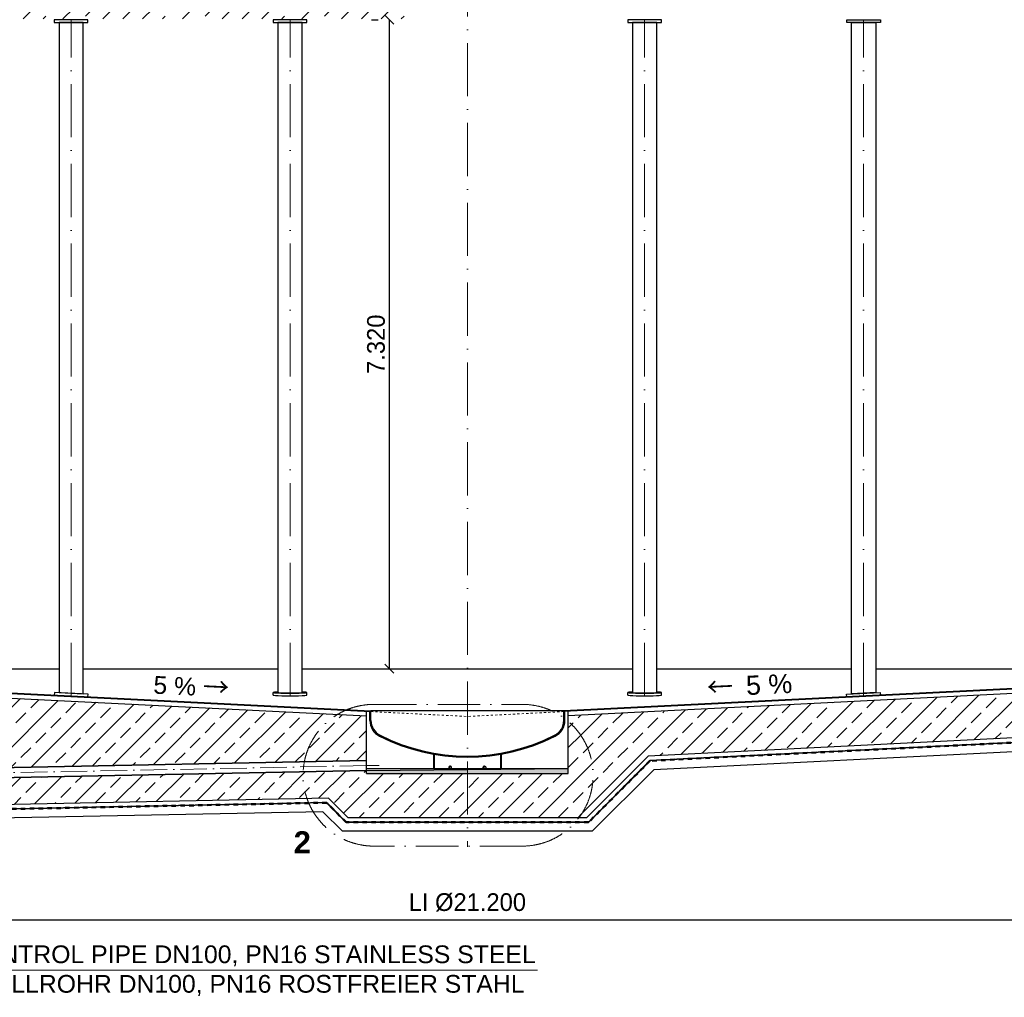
# Model space of a CAD drawing. Header units: millimetres. Extents: x -57642 to 5082813, y -177084 to 58112.
# Tile 344 of 656: x 35738 to 46846, y -49544 to -38518. Entities that reach past the tile are written whole.
import ezdxf

# ---------------------------------------------------------------- set-up
doc = ezdxf.new("R2010")
doc.units = ezdxf.units.MM
doc.linetypes.add('ACAD_ISO10W100', pattern=[18, 12, -3, 0, -3])
doc.linetypes.add('JIS_02_1.0', pattern=[2, 1, -1])
doc.layers.add('Bemaßung', color=7, linetype='Continuous', lineweight=9)
doc.layers.add('Beschriftung', color=7, linetype='Continuous', lineweight=9)
doc.styles.add('LBB3.5M1000', font='isocp.shx', dxfattribs={"height": 3.5})
doc.dimstyles.new('DIN', dxfattribs={"dimtxt": 2.5, "dimasz": 2.5, "dimexe": 1.25, "dimexo": 0.625, "dimtad": 1, "dimtih": 1, "dimdec": 4, "dimdsep": 46, "dimlunit": 6, "dimtxsty": 'Standard', "dimcen": 2.5, "dimadec": 0, "dimazin": 0, "dimtfac": 1, "dimtdec": 4, "dimtmove": 0, "dimatfit": 3, "dimfxl": 0, "dimtvp": 1, "dimtolj": 1, "dimtzin": 0, "dimarcsym": 0})
pattern_1 = [(45, (-1.36, -74287.17), (-224.5064, 224.5064), []), (45, (223.15, -74287.17), (-224.5064, 224.5064), [158.75, -79.375])]

# ---------------------------------------------------------------- blocks, each defined once
blk = doc.blocks.new('_Oblique')
at = {"color": 0, "linetype": 'ByBlock', "lineweight": -2}
blk.add_line((-0.5, -0.5), (0.5, 0.5), dxfattribs=at)
blk = doc.blocks.new('*D486')
at = {"layer": 'Bemaßung', "color": 0, "lineweight": -2, "transparency": 16777216}
for p, q in [((30188, -46538), (30188, -48799)), ((51388, -46538), (51388, -48799)), ((51388, -48674), (30188, -48674))]:
    blk.add_line(p, q, dxfattribs=at)
at = {"layer": 'DEFPOINTS', "color": 0, "transparency": 16777216}
for p in [(30188, -45838), (51388, -45838), (30188, -48674)]:
    blk.add_point(p, dxfattribs=at)
at = {"layer": 'Bemaßung', "color": 0, "lineweight": -2, "transparency": 16777216, "xscale": 200, "yscale": 200, "zscale": 200, "rotation": 180}
blk.add_blockref('_Oblique', (30188, -48674), dxfattribs=at)
at = {"layer": 'Bemaßung', "color": 0, "lineweight": -2, "transparency": 16777216, "xscale": 200, "yscale": 200, "zscale": 200}
blk.add_blockref('_Oblique', (51388, -48674), dxfattribs=at)
at = {"layer": 'Bemaßung', "color": 0, "transparency": 16777216, "insert": (40788, -48474), "char_height": 200, "attachment_point": 5}
blk.add_mtext('\\A1;LI %%c21.200', dxfattribs=at)
blk = doc.blocks.new('*D731')
at = {"layer": 'Bemaßung', "color": 0, "lineweight": -2, "transparency": 16777216}
for p, q in [((39708, -38518), (39783, -38518)), ((39908, -45838), (39908, -38518)), ((39708, -45838), (39783, -45838))]:
    blk.add_line(p, q, dxfattribs=at)
at = {"layer": 'DEFPOINTS', "color": 0, "transparency": 16777216}
for p in [(39908, -38518), (39908, -38518), (39908, -45838)]:
    blk.add_point(p, dxfattribs=at)
at = {"layer": 'Bemaßung', "color": 0, "lineweight": -2, "transparency": 16777216, "xscale": 100, "yscale": 100, "zscale": 100}
for p, rotation in [((39908, -38518), 90), ((39908, -45838), 270)]:
    blk.add_blockref('_Oblique', p, dxfattribs=dict(at, rotation=rotation))
at = {"layer": 'Bemaßung', "color": 0, "transparency": 16777216, "insert": (39758, -42178), "char_height": 200, "attachment_point": 5, "rotation": 90}
blk.add_mtext('\\A1;7.320', dxfattribs=at)

msp = doc.modelspace()

# ---------------------------------------------------------------- hatches: boundary and pattern name
at = {"lineweight": 13}
h = msp.add_hatch(dxfattribs=at)
h.set_pattern_fill('ANSI33', color=256, scale=50, style=0)
h.set_pattern_definition(pattern_1)
edge = h.paths.add_edge_path()
edge.add_arc((30155.07115, -38544.00387), 3, -90, 0.000021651, ccw=False)
edge.add_line((30155.07115, -38547.00387), (30152.07115, -38547.00387))
edge.add_line((30152.07115, -38547.00387), (30152.07115, -38507.00387))
edge.add_line((30152.07115, -38507.00387), (30212.07115, -38507.00387))
edge.add_line((30212.07115, -38507.00387), (40082.08548, -38509.80176))
edge.add_line((40082.08548, -38509.80176), (40082.08548, -38503.00387))
edge.add_line((40082.08548, -38503.00387), (40182.08548, -38503.00387))
edge.add_line((40182.08548, -38503.00387), (40182.08548, -38288.00387))
edge.add_line((40182.08548, -38288.00387), (40082.08548, -38288.00387))
edge.add_line((40082.08548, -38288.00387), (40082.08548, -38278.00387))
edge.add_line((40082.08548, -38278.00387), (40182.08548, -38278.00387))
edge.add_line((40182.08548, -38278.00387), (40182.08548, -38053.00387))
edge.add_line((40182.08548, -38053.00387), (38888.08548, -38053.00387))
edge.add_line((38888.08548, -38053.00387), (38888.08548, -37953.00387))
edge.add_line((38888.08548, -37953.00387), (38688.08548, -37953.00387))
edge.add_line((38688.08548, -37953.00387), (38688.08548, -38053.00387))
edge.add_line((38688.08548, -38053.00387), (29863.08364, -38168.00387))
edge.add_line((29863.08364, -38168.00387), (29863.08364, -38518.00387))
edge.add_line((29863.08364, -38518.00387), (29863.08439, -40761.46166))
edge.add_line((29863.08439, -40761.46166), (30052.73111, -40761.46166))
edge.add_arc((30063.08364, -40761.46166), 10.35253, 0, 180, ccw=False)
edge.add_line((30073.43617, -40761.46166), (30163.08449, -40761.46166))
edge.add_line((30163.08449, -40761.46166), (30158.07115, -38544.00387))
h.paths.add_polyline_path([(30053.08364, -38513.00387), (29973.08364, -38513.00387), (29973.08364, -38497.00387), (29933.08364, -38497.00387), (29933.08364, -38495.00387), (30093.08364, -38495.00387), (30093.08364, -38497.00387), (30053.08364, -38497.00387)], flags=16)
h.paths.add_polyline_path([(30063.08364, -40689.96762), (30063.08364, -40686.44771), (30058.08364, -40686.44771), (30038.08364, -40689.96762)], flags=16)
edge = h.paths.add_edge_path(flags=16)
edge.add_arc((38788.08548, -37978.17681), 5, 0, 360)
edge = h.paths.add_edge_path(flags=16)
edge.add_arc((38788.08548, -38028.17681), 5, 0, 360)
edge = h.paths.add_edge_path()
edge.add_line((30163.08449, -40761.46166), (30073.43617, -40761.46166))
edge.add_arc((30063.08364, -40761.46166), 10.35253, -180, 0, ccw=False)
edge.add_line((30052.73111, -40761.46166), (29863.08439, -40761.46166))
edge.add_line((29863.08439, -40761.46166), (29863.08612, -45943.32641))
edge.add_line((29863.08612, -45943.32641), (29987.73327, -45943.32637))
edge.add_arc((29998.0858, -45943.32637), 10.35253, 0.000019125, 180.000019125, ccw=False)
edge.add_line((30008.43833, -45943.32637), (30133.08548, -45943.32632))
edge.add_line((30133.08548, -45943.32632), (30133.08548, -45893.32632))
edge.add_line((30133.08548, -45893.32632), (30133.08548, -45843.26386))
edge.add_line((30133.08548, -45843.26386), (30133.08548, -45835.25387))
edge.add_line((30133.08548, -45835.25387), (30144.08548, -45765.80387))
edge.add_line((30144.08548, -45765.80387), (30163.08637, -45746.80298))
edge.add_line((30163.08637, -45746.80298), (30163.08449, -40761.46166))
h.paths.add_polyline_path([(30058.08364, -40850.55522), (30063.08364, -40850.55522), (30063.08364, -40847.03532), (30058.08364, -40847.03532)], flags=16)
h.paths.add_polyline_path([(29998.0858, -45871.83233), (29998.0858, -45868.31242), (29993.0858, -45868.31242), (29973.0858, -45871.83233)], flags=16)
h = msp.add_hatch(dxfattribs=at)
h.set_pattern_fill('ANSI33', color=256, scale=50, style=0)
h.set_pattern_definition(pattern_1)
h.paths.add_polyline_path([(39650.08548, -46873.68101), (29573.08364, -47075.22101), (29573.08364, -45943.32632), (30128.08642, -45943.20135), (30128.08642, -45893.07637), (39650.08548, -46369.17632)])
h.paths.add_polyline_path([(40788.08548, -47018.00387), (40788.08548, -47518.00387), (39442.9787, -47518.00387), (39221.60824, -47296.63341), (29823.08364, -47484.60387), (29823.08364, -47338.00387), (29573.08364, -47338.00387), (29573.08364, -47189.54387), (39650.08548, -46988.00387), (39650.08548, -47018.00387)])
h = msp.add_hatch(dxfattribs=at)
h.set_pattern_fill('ANSI33', color=256, scale=50, style=0)
h.set_pattern_definition(pattern_1)
edge = h.paths.add_edge_path()
edge.add_line((51713.08452, -45943.32643), (51575.813, -45943.32637))
edge.add_arc((51565.46046, -45943.32637), 10.35253, 179.999978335, 359.999978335, ccw=False)
edge.add_line((51555.10793, -45943.32637), (51448.08454, -45943.32633))
edge.add_line((51448.08454, -45943.32633), (51448.08454, -45893.07637))
edge.add_line((51448.08454, -45893.07637), (41926.08548, -46369.17632))
edge.add_line((41926.08548, -46369.17632), (41926.08548, -46431.69042))
edge.add_arc((41407.15794, -47039.46092), 799.1688, -36.78406201, 49.508586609, ccw=False)
edge.add_line((42047.21061, -47518.00387), (42133.19226, -47518.00387))
edge.add_line((42133.19226, -47518.00387), (42826.4115, -46824.78463))
edge.add_line((42826.4115, -46824.78463), (51713.08435, -46380.45099))
edge.add_line((51713.08435, -46380.45099), (51713.08452, -45943.32643))
h.paths.add_polyline_path([(51565.46046, -46014.82041), (51565.46046, -46018.34032), (51570.46046, -46018.34032), (51590.46046, -46014.82041)], flags=16)
h = msp.add_hatch(dxfattribs=at)
h.set_pattern_fill('ANSI33', color=256, scale=50, style=0)
h.set_pattern_definition(pattern_1)
h.paths.add_polyline_path([(41926.08548, -46431.69042), (41926.08548, -47018.00387), (40788.08548, -47018.00387), (40788.08548, -47518.00387), (42047.21061, -47518.00387, 0.3953862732)])
h = msp.add_hatch(color=256)
h.dxf.hatch_style = 1
h.paths.add_polyline_path([(40604.26785, -46940.91843), (40604.64155, -46940.46622, 0.6301564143), (40580.08538, -46951.84646), (40580.08538, -46968.00387), (40587.08033, -46951.81866, -0.3080631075)])
h = msp.add_hatch(color=256)
h.dxf.hatch_style = 1
h.paths.add_polyline_path([(40990.26785, -46940.91843), (40990.64155, -46940.46622, 0.6301564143), (40966.08538, -46951.84646), (40966.08538, -46968.00387), (40973.08033, -46951.81866, -0.3080631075)])
at = {"layer": 'Bemaßung', "lineweight": 9}
h = msp.add_hatch(dxfattribs=at)
h.set_pattern_fill('ANSI36', color=256, scale=3)
h.set_pattern_definition([(45, (40788.0855, -46993.004), (5.051394, 18.52178), [23.8125, -4.7625, 0, -4.7625])])
h.paths.add_polyline_path([(39650.08548, -47018.00387), (39650.08548, -46988.00387), (41926.08548, -46968.00387), (41926.08548, -47018.00387)])

# ---------------------------------------------------------------- linework, layer by layer
at = {"linetype": 'ACAD_ISO10W100', "lineweight": 18, "ltscale": 50}
for p, q in [((40788.08548, -36081.79114), (40788.08548, -47846.41417)), ((36318.08548, -46144.50387), (36318.08548, -38518.00387)), ((38788.08548, -46144.50387), (38788.08548, -38518.00387)), ((42788.08548, -46144.50387), (42788.08548, -38518.00387)), ((45258.08548, -46144.50387), (45258.08548, -38518.00387))]:
    msp.add_line(p, q, dxfattribs=at)
for p, q in [((30133.08548, -45835.25387), (39700.08548, -46313.60387)), ((30133.08548, -45843.26386), (39700.08548, -46321.61386)), ((34457.42875, -45838.00387), (36181.58548, -45838.00387)), ((36454.58548, -45838.00387), (38651.58548, -45838.00387)), ((38924.58548, -45838.00387), (42651.58548, -45838.00387)), ((51443.08548, -45835.25387), (41876.08548, -46313.60387)), ((51443.08548, -45843.26386), (41876.08548, -46321.61386)), ((42924.58548, -45838.00387), (45121.58548, -45838.00387)), ((45394.58548, -45838.00387), (47118.74221, -45838.00387)), ((30133.08548, -45893.32632), (39650.08548, -46369.17632)), ((51443.08548, -45893.32632), (41926.08548, -46369.17632)), ((38598.08548, -46135.01572), (38598.08548, -46105.01572)), ((38978.06528, -46135.05318), (38978.06676, -46105.01575)), ((42598.08548, -46135.01572), (42598.08548, -46105.01572)), ((42978.06528, -46135.05318), (42978.06676, -46105.01575)), ((39650.08548, -47018.00387), (39650.08548, -46319.11386)), ((39700.08548, -46421.01386), (39700.08548, -46313.60387)), ((41876.08548, -46313.60387), (39700.08548, -46313.60387)), ((41876.08548, -46421.01386), (41876.08548, -46313.60387)), ((41926.08548, -47018.00387), (41926.08548, -46319.11386)), ((39688.08548, -46421.01386), (39688.08548, -46321.01386)), ((41888.08548, -46421.01386), (41888.08548, -46321.01386)), ((51713.08435, -46380.45099), (42826.4115, -46824.78463)), ((52113.0847, -46411.48651), (42847.12218, -46874.78463)), ((52113.0847, -46415.56935), (42848.77903, -46878.78463)), ((51308.21558, -46557.88387), (42890.20039, -46978.78463)), ((39650.08515, -46873.68102), (29371.94077, -47079.24387)), ((39650.08548, -46988.00387), (39650.08548, -46873.70387)), ((40407.08548, -46801.71447), (40407.08548, -46968.00387)), ((40415.08548, -46803.10596), (40415.08548, -46968.00387)), ((41161.0855, -46803.10596), (41161.08551, -46968.00385)), ((41169.0855, -46801.71447), (41169.08551, -46968.00385)), ((42826.4115, -46824.78463), (42133.19226, -47518.00387)), ((42847.12218, -46874.78463), (42153.90294, -47568.00387)), ((39650.08516, -46876.88166), (29372.00475, -47082.44323)), ((39650.0856, -46984.80323), (29374.16232, -47190.32166)), ((41926.08548, -46968.00387), (39650.08548, -46988.00387)), ((41926.08548, -46968.00387), (39650.08548, -46968.00387)), ((42848.77903, -46878.78463), (42155.55979, -47572.00387)), ((42890.20039, -46978.78463), (42196.98115, -47672.00387)), ((39650.08561, -46988.00387), (29374.22631, -47193.52102)), ((39650.08548, -47018.00387), (41926.08548, -47018.00387)), ((39221.60824, -47296.63341), (29823.08364, -47484.60387)), ((39221.60824, -47296.63341), (39442.9787, -47518.00387)), ((39201.31345, -47347.0493), (30159.40758, -47527.88739)), ((39199.68987, -47351.08257), (30161.09743, -47531.85439)), ((39199.68987, -47351.08257), (39420.61117, -47572.00387)), ((39201.31345, -47347.0493), (39422.26802, -47568.00387)), ((39159.1003, -47451.91436), (30203.34371, -47631.02946)), ((39159.1003, -47451.91436), (39379.18981, -47672.00387)), ((40788.08548, -47518.00387), (39442.9787, -47518.00387)), ((42133.19226, -47518.00387), (40788.08548, -47518.00387)), ((40788.08548, -47572.00387), (39420.61117, -47572.00387)), ((40788.08548, -47568.00387), (39422.26802, -47568.00387)), ((42153.90294, -47568.00387), (40788.08548, -47568.00387)), ((42155.55979, -47572.00387), (40788.08548, -47572.00387)), ((40788.08548, -47672.00387), (39379.18981, -47672.00387)), ((42196.98115, -47672.00387), (40788.08548, -47672.00387))]:
    msp.add_line(p, q)
at = {"linetype": 'ACAD_ISO10W100', "lineweight": 18, "ltscale": 40}
for p, q in [((39733.80627, -46240.29212), (41407.15794, -46240.29212)), ((41407.15794, -47838.62973), (39733.80627, -47838.62973))]:
    msp.add_line(p, q, dxfattribs=at)
at = {"linetype": 'JIS_02_1.0', "lineweight": 18, "ltscale": 25}
for p in [(39700.08548, -46321.61386), (41876.08548, -46321.61386)]:
    msp.add_line(p, (40788.08548, -46376.01386), dxfattribs=at)
at = {"linetype": 'ACAD_ISO10W100', "lineweight": 18, "ltscale": 25}
for q in [(29373.08354, -47136.38244), (39791.80633, -46930.84244)]:
    msp.add_line((39650.08538, -46930.84244), q, dxfattribs=at)
for points in [[(36128.08548, -38548.00387), (36508.08548, -38548.00387), (36508.08548, -38518.00387), (36128.08548, -38518.00387)], [(38598.08548, -38548.00387), (38978.08548, -38548.00387), (38978.08548, -38518.00387), (38598.08548, -38518.00387)], [(42598.08548, -38548.00387), (42978.08548, -38548.00387), (42978.08548, -38518.00387), (42598.08548, -38518.00387)], [(45448.08548, -38548.00387), (45068.08548, -38548.00387), (45068.08548, -38518.00387), (45448.08548, -38518.00387)], [(36181.58548, -46107.64139), (36454.58548, -46121.29139), (36454.58548, -38548.00387), (36181.58548, -38548.00387)], [(45394.58548, -46107.64139), (45121.58548, -46121.29139), (45121.58548, -38548.00387), (45394.58548, -38548.00387)], [(36128.32254, -46135.01572), (36507.84842, -46153.99202), (36509.34655, -46124.02945), (36129.82066, -46105.05315)], [(45447.84842, -46135.01572), (45068.32254, -46153.99202), (45066.82441, -46124.02945), (45446.3503, -46105.05315)]]:
    msp.add_lwpolyline(points, close=True)
for points in [[(38924.58548, -46105.01572), (38924.58548, -38548.00387), (38651.58548, -38548.00387), (38651.58548, -46105.01572)], [(42924.58548, -46105.01572), (42924.58548, -38548.00387), (42651.58548, -38548.00387), (42651.58548, -46105.01572)]]:
    msp.add_lwpolyline(points)
at = {"linetype": 'JIS_02_1.0', "lineweight": 50, "ltscale": 50}
msp.add_lwpolyline([(52113.0847, -46413.52793), (42847.9506, -46876.78463), (42154.73137, -47570.00387), (39421.43959, -47570.00387), (39200.50166, -47349.06594), (30160.25251, -47529.87089)], dxfattribs=at)
for points in [[(40580.08538, -46951.84646), (40580.08538, -46968.00387), (40610.08558, -46968.00387), (40610.08558, -46951.84646, 0.9878469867)], [(40580.08538, -46968.00387), (40587.08033, -46951.81866, -0.3080631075), (40604.26785, -46940.91843), (40604.64155, -46940.46622, 0.6301564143), (40580.08538, -46951.84646), (40580.08538, -46968.00387)], [(40996.08558, -46951.84646), (40996.08558, -46968.00387), (40966.08538, -46968.00387), (40966.08538, -46951.84646, -0.9878469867)], [(40966.08538, -46968.00387), (40973.08033, -46951.81866, -0.3080631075), (40990.26785, -46940.91843), (40990.64155, -46940.46622, 0.6301564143), (40966.08538, -46951.84646), (40966.08538, -46968.00387)]]:
    msp.add_lwpolyline(points, format="xyb", close=True)
at = {"linetype": 'ACAD_ISO10W100', "lineweight": 18, "ltscale": 40}
for centre, start, end in [((39733.80627, -47039.46092), 90, 270), ((41407.15794, -47039.46092), 270, 90)]:
    msp.add_arc(centre, 799.1688, start, end, dxfattribs=at)
for centre, radius, start, end in [((39888.08548, -46421.01386), 200, 180, 243.25631605), ((39888.08548, -46421.01386), 188, 180, 243.25631605), ((41688.08548, -46421.01386), 188, 296.74368395, 0), ((41688.08548, -46421.01386), 200, 296.74368395, 0), ((40788.08548, -44634.95675), 2200, 243.25631605, 296.74368395), ((40788.08548, -44634.95675), 2188, 243.25631605, 296.74368395)]:
    msp.add_arc(centre, radius, start, end)
for centre, major_axis, ratio, start_param, end_param in [((38788.08548, -46105.01572), (190, 0), 0.0499376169, 2.3723260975, 7.0524518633), ((42788.08548, -46105.01572), (190, 0), 0.0499376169, 2.3723260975, 7.0524518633), ((38788.08548, -46135.01572), (190, 0), 0.0499376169, 3.1415926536, 6.2871277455), ((38788.08548, -46105.01572), (136.5, 0), 0.05, 3.1415926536, 6.2831853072), ((42788.08548, -46135.01572), (190, 0), 0.0499376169, 3.1415926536, 6.2871277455), ((42788.08548, -46105.01572), (136.5, 0), 0.05, 3.1415926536, 6.2831853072)]:
    msp.add_ellipse(centre, major_axis=major_axis, ratio=ratio, start_param=start_param, end_param=end_param)
at = {"layer": 'Beschriftung', "lineweight": 13}
msp.add_line((33649.88166, -49237.56098), (41577.57536, -49237.56098), dxfattribs=at)

# ---------------------------------------------------------------- texts
at = {"char_height": 200, "attachment_point": 1, "style": 'LBB3.5M1000'}
for s, insert, width, rotation in [('{\\fArial|b0|i0|c0|p34;\\C256;5 % \\fSimSun|b0|i0|c134|p2;\\H1.0833x;→}', (37252.58695, -45902.06795), 876.3880745, 357.206085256), ('{\\fSimSun|b0|i0|c134|p2;\\H1.0833x;←\\fSimSun|b0|i0|c0|p2; \\fArial|b0|i0|c0|p34;5 %}', (43484.67828, -45940.48292), 1007.2192783, 2.793914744)]:
    msp.add_mtext(s, dxfattribs=dict(at, insert=insert, width=width, rotation=rotation))
at = {"layer": 'Beschriftung', "attachment_point": 1, "style": 'LBB3.5M1000'}
for s, insert, char_height, width in [('{\\fArial|b1|i0|c0|p34;2}', (38828.155, -47671.07347), 250, 335.8461916), ('{\\fArial|b0|i0|c0|p34;\\C256;LEAKAGE CONTROL PIPE DN100, PN16 STAINLESS STEEL\\PLECKKONTROLLROHR DN100, PN16 ROSTFREIER STAHL}', (33717.9523, -48958.75325), 200, 7985.5761936)]:
    msp.add_mtext(s, dxfattribs=dict(at, insert=insert, char_height=char_height, width=width))

# ---------------------------------------------------------------- dimensions: what is measured, and where the dimension line sits
at = {"layer": 'Bemaßung'}
dim = msp.add_linear_dim(base=(39907.80859, -38518.00387), p1=(39907.80859, -45838.00387), p2=(39907.80859, -38518.00387), angle=90, dimstyle='DIN', override={"dimscale": 100, "dimtxt": 2, "dimasz": 1, "dimexo": 2, "dimgap": 0.5, "dimtih": 0, "dimdec": 2, "dimblk1": 'Oblique', "dimblk2": 'Oblique', "dimsah": 1}, dxfattribs=at)
dim.commit()
dim.dimension.update_dxf_attribs({"geometry": '*D731', "text_midpoint": (39757.80859, -42178.00387)})
dim = msp.add_linear_dim(base=(30188.08548, -48673.50953), p1=(51388.08548, -45838.00387), p2=(30188.08548, -45838.00387), text='LI %%c21.200', dimstyle='DIN', override={"dimscale": 100, "dimtxt": 2, "dimasz": 2, "dimexo": 7, "dimgap": 1, "dimtih": 0, "dimblk1": 'Oblique', "dimblk2": 'Oblique', "dimsah": 1, "dimtmove": 2}, dxfattribs=at)
dim.commit()
dim.dimension.update_dxf_attribs({"geometry": '*D486', "text_midpoint": (40788.08548, -48473.50953)})

doc.saveas('drawing.dxf')
